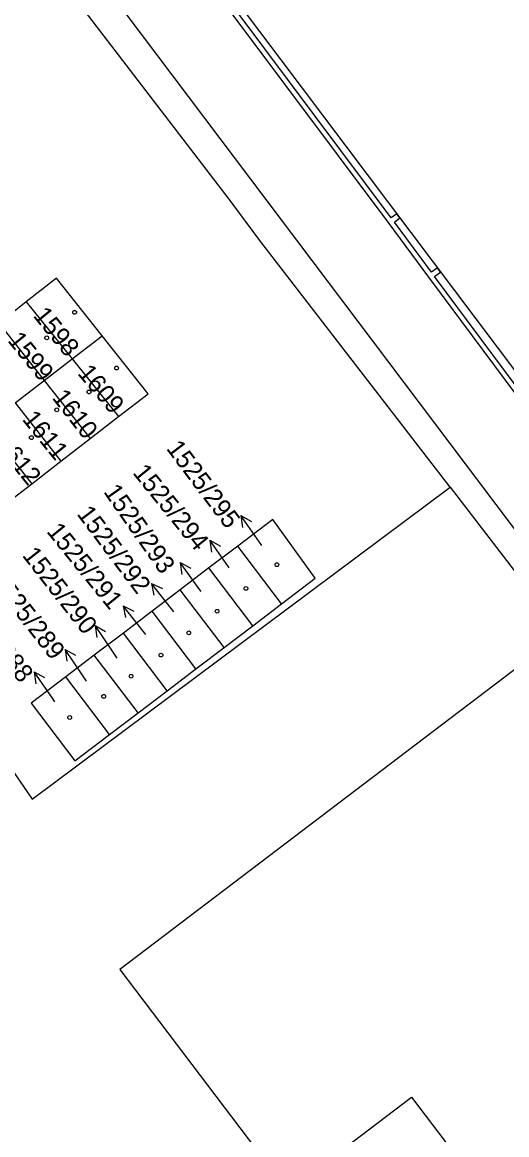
# Model space of a CAD drawing. Extents: x -869103 to -863415, y -1015889 to -1012477.
# Drawn here: x -865448 to -865402.8, y -1014864.3 to -1014760.8 of the extents above; entities that cross this region are included whole.
import ezdxf

# ---------------------------------------------------------------- set-up
doc = ezdxf.new("R2010")
doc.units = 0
for name, color, linetype in [('Hranice parcel', 7, 'Continuous'), ('Parcelní čísla', 7, 'Continuous'), ('Pop  PČ popisy', 7, 'Continuous'), ('Vnitřní kresba', 7, 'Continuous'), ('Věcná břemena k části', 7, 'Continuous'), ('Značky budov', 7, 'Continuous')]:
    doc.layers.add(name, color=color, linetype=linetype)

msp = doc.modelspace()

# ---------------------------------------------------------------- linework, layer by layer
at = {"layer": 'Hranice parcel'}
for p, q in [((-865447.6, -1014786.85), (-865450.15, -1014788.85)), ((-865447.6, -1014786.85), (-865443.31, -1014792.16)), ((-865450.15, -1014788.85), (-865445.92, -1014794.16)), ((-865443.31, -1014792.16), (-865440.51, -1014790.01)), ((-865445.92, -1014794.16), (-865443.31, -1014792.16)), ((-865443.31, -1014792.16), (-865438.98, -1014797.51)), ((-865448.61, -1014796.23), (-865445.92, -1014794.16)), ((-865445.92, -1014794.16), (-865441.62, -1014799.56)), ((-865448.61, -1014796.23), (-865444.35, -1014801.67)), ((-865441.62, -1014799.56), (-865438.98, -1014797.51)), ((-865451.37, -1014798.35), (-865447.08, -1014803.78)), ((-865444.35, -1014801.67), (-865441.62, -1014799.56)), ((-865447.08, -1014803.78), (-865444.35, -1014801.67)), ((-865449.61, -1014805.74), (-865447.08, -1014803.78)), ((-865408.09, -1014804.08), (-865390.39, -1014827.23)), ((-865427.89, -1014809.57), (-865430.57, -1014811.6)), ((-865423.81, -1014814.94), (-865427.89, -1014809.57)), ((-865430.57, -1014811.6), (-865433.24, -1014813.63)), ((-865426.49, -1014816.98), (-865430.57, -1014811.6)), ((-865433.24, -1014813.63), (-865435.87, -1014815.62)), ((-865429.16, -1014819), (-865433.24, -1014813.63)), ((-865426.49, -1014816.98), (-865423.81, -1014814.94)), ((-865435.87, -1014815.62), (-865438.54, -1014817.66)), ((-865431.79, -1014821), (-865435.87, -1014815.62)), ((-865429.16, -1014819), (-865426.49, -1014816.98)), ((-865438.54, -1014817.66), (-865441.25, -1014819.71)), ((-865434.46, -1014823.03), (-865438.54, -1014817.66)), ((-865431.79, -1014821), (-865429.16, -1014819)), ((-865441.25, -1014819.71), (-865443.91, -1014821.73)), ((-865437.17, -1014825.09), (-865441.25, -1014819.71)), ((-865434.46, -1014823.03), (-865431.79, -1014821)), ((-865439.83, -1014827.11), (-865443.91, -1014821.73)), ((-865437.17, -1014825.09), (-865434.46, -1014823.03)), ((-865439.83, -1014827.11), (-865437.17, -1014825.09))]:
    msp.add_line(p, q, dxfattribs=at)
for points in [[(-865438.5, -1014686.74), (-865439.66, -1014687.62), (-865454.64, -1014698.94), (-865466.45, -1014707.87), (-865462.13, -1014713.6), (-865393.69, -1014804.36), (-865392.08, -1014806.49), (-865364.17, -1014785.43), (-865438.5, -1014686.74)], [(-865408.09, -1014804.08), (-865425.72, -1014781.27), (-865428.7, -1014777.29), (-865476.5, -1014715), (-865484.24, -1014704.79)], [(-865440.51, -1014790.01), (-865444.77, -1014784.64), (-865447.6, -1014786.85)], [(-865438.98, -1014797.51), (-865436.24, -1014795.39), (-865440.51, -1014790.01)], [(-865464.28, -1014832.82), (-865456.53, -1014827.36), (-865454.77, -1014826.39), (-865452.08, -1014826.76), (-865450.71, -1014827.81), (-865447.04, -1014833.12), (-865408.09, -1014804.08)], [(-865423.81, -1014814.94), (-865420.68, -1014812.56), (-865424.63, -1014807.09), (-865427.89, -1014809.57)], [(-865353.47, -1014879.33), (-865362.14, -1014867.83), (-865362.76, -1014868.29), (-865399.87, -1014819.38), (-865438.87, -1014848.98), (-865423.21, -1014869.59), (-865411.69, -1014860.85), (-865393.6, -1014884.67), (-865378.85, -1014889.45), (-865379.22, -1014890.57), (-865350.17, -1014899.94), (-865346.5, -1014888.49), (-865353.47, -1014879.33)], [(-865443.91, -1014821.73), (-865447.13, -1014824.19), (-865443.06, -1014829.55), (-865439.83, -1014827.11)]]:
    msp.add_lwpolyline(points, dxfattribs=at)
at = {"layer": 'Pop  PČ popisy'}
for p, q in [((-865425.87, -1014809.19), (-865427.59, -1014806.73)), ((-865427.59, -1014806.73), (-865426.61, -1014807.27)), ((-865427.59, -1014806.73), (-865427.43, -1014807.84)), ((-865428.76, -1014811.49), (-865430.48, -1014809.03)), ((-865430.48, -1014809.03), (-865429.5, -1014809.57)), ((-865430.48, -1014809.03), (-865430.32, -1014810.14)), ((-865425.65, -1014809.5), (-865425.87, -1014809.19)), ((-865431.5, -1014813.52), (-865433.26, -1014811.09)), ((-865433.26, -1014811.09), (-865432.27, -1014811.61)), ((-865433.26, -1014811.09), (-865433.08, -1014812.2)), ((-865428.69, -1014811.58), (-865428.76, -1014811.49)), ((-865434.06, -1014815.4), (-865435.91, -1014813.04)), ((-865435.91, -1014813.04), (-865434.9, -1014813.52)), ((-865435.91, -1014813.04), (-865435.69, -1014814.13)), ((-865431.29, -1014813.81), (-865431.5, -1014813.52)), ((-865436.71, -1014817.49), (-865438.56, -1014815.12)), ((-865438.56, -1014815.12), (-865437.55, -1014815.61)), ((-865438.56, -1014815.12), (-865438.34, -1014816.22)), ((-865433.83, -1014815.7), (-865434.06, -1014815.4)), ((-865439.49, -1014819.45), (-865441.17, -1014816.96)), ((-865441.17, -1014816.96), (-865440.19, -1014817.51)), ((-865441.17, -1014816.96), (-865441.02, -1014818.07)), ((-865436.46, -1014817.8), (-865436.71, -1014817.49)), ((-865442.29, -1014821.67), (-865443.97, -1014819.18)), ((-865443.97, -1014819.18), (-865442.99, -1014819.73)), ((-865443.97, -1014819.18), (-865443.82, -1014820.29)), ((-865439.12, -1014820), (-865439.49, -1014819.45)), ((-865445.14, -1014823.73), (-865446.86, -1014821.27)), ((-865446.86, -1014821.27), (-865445.88, -1014821.81)), ((-865446.86, -1014821.27), (-865446.7, -1014822.38)), ((-865441.97, -1014822.14), (-865442.29, -1014821.67)), ((-865444.92, -1014824.05), (-865445.14, -1014823.73))]:
    msp.add_line(p, q, dxfattribs=at)
at = {"layer": 'Vnitřní kresba'}
msp.add_lwpolyline([(-865355.92, -1014644.6), (-865374.31, -1014651.26), (-865432.61, -1014672.48), (-865438.12, -1014674.86), (-865443.43, -1014677.62), (-865446.46, -1014679.37), (-865455.72, -1014685.32), (-865463.18, -1014690.38), (-865471.16, -1014696.4), (-865473.33, -1014698.44), (-865474.48, -1014700.09), (-865475.34, -1014701.87), (-865475.87, -1014703.82), (-865476.07, -1014705.79), (-865475.95, -1014707.78), (-865475.48, -1014709.72), (-865474.72, -1014711.55), (-865473.64, -1014713.24), (-865428.13, -1014773.54), (-865400.99, -1014809.47), (-865401.1, -1014809.55), (-865388.72, -1014825.97)], dxfattribs=at)
at = {"layer": 'Věcná břemena k části'}
for points in [[(-865404.01, -1014670), (-865431.08, -1014679.97), (-865434.02, -1014682.22), (-865435.22, -1014683.16), (-865448.25, -1014692.78), (-865450.37, -1014694.43), (-865466.24, -1014706.42), (-865467.82, -1014707.53), (-865453.8, -1014726.32), (-865448.37, -1014733.49), (-865431.19, -1014756.32), (-865428.34, -1014760.16), (-865413.81, -1014779.56), (-865410.13, -1014784.56), (-865398.92, -1014799.59)], [(-865398.68, -1014799.07), (-865409.55, -1014784.49), (-865408.99, -1014784.08), (-865409.29, -1014783.68), (-865409.85, -1014784.09), (-865413.29, -1014779.42), (-865412.78, -1014779.04), (-865413.08, -1014778.64), (-865413.59, -1014779.02), (-865427.76, -1014760.1)]]:
    msp.add_lwpolyline(points, dxfattribs=at)
at = {"layer": 'Značky budov'}
for centre in [(-865443.08, -1014787.82), (-865445.68, -1014790.19), (-865439.17, -1014793), (-865441.74, -1014795.23), (-865444.75, -1014796.89), (-865447.11, -1014799.48), (-865424.24, -1014811.3), (-865427.12, -1014813.51), (-865429.81, -1014815.63), (-865432.45, -1014817.64), (-865435.04, -1014819.71), (-865437.82, -1014821.68), (-865440.37, -1014823.55), (-865443.54, -1014825.52)]:
    msp.add_circle(centre, 0.175, dxfattribs=at)

# ---------------------------------------------------------------- texts
at = {"layer": 'Parcelní čísla'}
for s, rotation, p in [('1598', 309, (-865447.01, -1014788.15)), ('1599', 309, (-865449.39, -1014790.46)), ('1609', 310, (-865442.87, -1014793.53)), ('1610', 308, (-865445.24, -1014795.78)), ('1611', 309, (-865448.03, -1014797.79)), ('1612', 309, (-865450.57, -1014800.11)), ('1525/295', 307, (-865434.6, -1014800.5)), ('1525/294', 309, (-865437.73, -1014802.77)), ('1525/293', 305, (-865440.44, -1014804.52)), ('1525/292', 307, (-865442.93, -1014806.59)), ('1525/291', 309, (-865445.75, -1014808.23)), ('1525/290', 308, (-865448.02, -1014810.45)), ('1525/289', 308, (-865451.02, -1014812.81)), ('1525/288', 308, (-865453.97, -1014814.94))]:
    msp.add_text(s, height=1.7, rotation=rotation, dxfattribs=at).set_placement(p)

doc.saveas('drawing.dxf')
